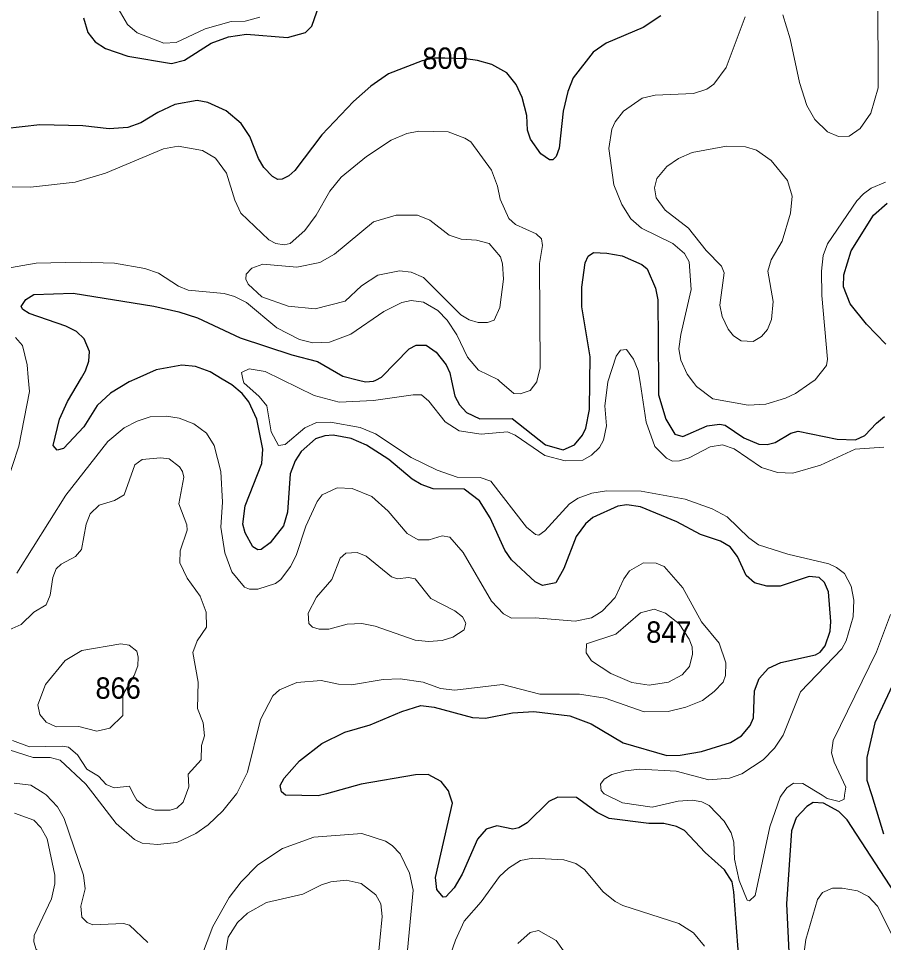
# Model space of a CAD drawing. Extents: x 473.9 to 500, y 7733.1 to 7760.8.
# Drawn here: x 491.405 to 494.647, y 7745.774 to 7749.235 of the extents above; entities that cross this region are included whole.
import ezdxf
from ezdxf.enums import TextEntityAlignment as Align

# ---------------------------------------------------------------- set-up
doc = ezdxf.new("R2010")
doc.units = 0
doc.header["$LTSCALE"] = 0.032
doc.layers.add('1', color=7, linetype='Continuous', lineweight=25)
doc.layers.add('2', color=7, linetype='Continuous', lineweight=13)
doc.layers.add('21', color=7, linetype='Continuous')
doc.layers.add('61', color=7, linetype='Continuous')

msp = doc.modelspace()

# ---------------------------------------------------------------- linework, layer by layer
at = {"layer": '1'}
for points in [[(491.6485, 7749.237), (491.6658, 7749.1829), (491.6928, 7749.1469), (491.7314, 7749.122), (491.8157, 7749.0935), (491.9784, 7749.0661), (492.0273, 7749.0789), (492.1278, 7749.1421), (492.1927, 7749.1664), (492.2598, 7749.176), (492.4135, 7749.1641), (492.4812, 7749.1818), (492.5053, 7749.2059), (492.5318, 7749.2846)], [(493.8124, 7749.2442), (493.7465, 7749.2013), (493.6083, 7749.1419), (493.559, 7749.1081), (493.4839, 7749.0121), (493.464, 7748.9619), (493.4472, 7748.8873), (493.4323, 7748.7494), (493.421, 7748.7179), (493.408, 7748.7051), (493.3951, 7748.7051), (493.3634, 7748.7274), (493.3248, 7748.7834), (493.3129, 7748.8162), (493.31, 7748.8719), (493.2931, 7748.9387), (493.2709, 7748.9876), (493.2359, 7749.031), (493.1799, 7749.0619), (493.1256, 7749.0775), (493.0808, 7749.0839), (493.0034, 7749.0861), (492.964, 7749.0861), (492.9178, 7749.0764), (492.7924, 7749.0273), (492.7257, 7748.9817), (492.6608, 7748.924), (492.5425, 7748.7993), (492.4408, 7748.6655), (492.4182, 7748.6451), (492.3932, 7748.6328), (492.3776, 7748.632), (492.3576, 7748.6428), (492.3247, 7748.6772), (492.3044, 7748.7099), (492.2727, 7748.7924), (492.2403, 7748.8421), (492.1841, 7748.8885), (492.1146, 7748.9196), (492.0753, 7748.9276), (491.992, 7748.9127), (491.9277, 7748.8828), (491.8635, 7748.8439), (491.815, 7748.8261), (491.745, 7748.8216), (491.6461, 7748.8322), (491.4851, 7748.8368), (491.353, 7748.822)], [(494.656, 7748.0154), (494.5833, 7748.0904), (494.5224, 7748.1655), (494.497, 7748.2297), (494.4983, 7748.2751), (494.5264, 7748.3651), (494.6097, 7748.498), (494.6614, 7748.5426)], [(492.5183, 7747.6602), (492.4644, 7747.6136), (492.4428, 7747.5779), (492.424, 7747.5289), (492.4131, 7747.3861), (492.3984, 7747.335), (492.3489, 7747.2707), (492.315, 7747.2465), (492.3022, 7747.2442), (492.2835, 7747.2561), (492.2551, 7747.3082), (492.2457, 7747.3411), (492.2552, 7747.4093), (492.3169, 7747.5684), (492.3212, 7747.6221), (492.2992, 7747.7341), (492.2685, 7747.7991), (492.244, 7747.8302), (492.2056, 7747.8623), (492.1689, 7747.8844), (492.1238, 7747.9116), (492.0685, 7747.9312), (492.0176, 7747.937), (491.9219, 7747.9192), (491.8494, 7747.8869), (491.8207, 7747.8741), (491.7502, 7747.8321), (491.7006, 7747.7853), (491.6503, 7747.7059), (491.5738, 7747.6249), (491.5507, 7747.6183), (491.5355, 7747.6352), (491.5597, 7747.7347), (491.5892, 7747.8002), (491.6412, 7747.8885), (491.6571, 7747.9155), (491.6692, 7747.9508), (491.6713, 7747.9871), (491.6515, 7748.0344), (491.6234, 7748.0625), (491.5832, 7748.0826), (491.4454, 7748.13), (491.4213, 7748.1443), (491.4157, 7748.1561), (491.4332, 7748.1818), (491.4624, 7748.2009), (491.6105, 7748.2064), (491.9123, 7748.1579), (492.0061, 7748.1365), (492.0765, 7748.1131), (492.2366, 7748.039), (492.4303, 7747.9746), (492.5261, 7747.9498), (492.6215, 7747.8957), (492.6801, 7747.8805), (492.706, 7747.8738), (492.7361, 7747.8761), (492.7441, 7747.88), (492.7664, 7747.8909), (492.869, 7747.9977), (492.8958, 7748.0114), (492.9328, 7748.0119), (492.9702, 7747.9852), (493.0087, 7747.9379), (493.0223, 7747.9074), (493.0284, 7747.8778), (493.0403, 7747.82), (493.0578, 7747.7882), (493.0842, 7747.7592), (493.1347, 7747.7354), (493.255, 7747.7362), (493.381, 7747.6381), (493.4469, 7747.6189), (493.489, 7747.6377), (493.5192, 7747.6743), (493.5322, 7747.6999), (493.5457, 7747.7707), (493.547, 7747.8739), (493.5482, 7747.9672), (493.5169, 7748.1544), (493.5169, 7748.2281), (493.5288, 7748.32), (493.54, 7748.3446), (493.5598, 7748.3585), (493.6105, 7748.3564), (493.6675, 7748.3457), (493.7411, 7748.3134), (493.7611, 7748.2972), (493.7924, 7748.2247), (493.8014, 7748.1807), (493.804, 7747.8719), (493.8044, 7747.8257), (493.8311, 7747.7346), (493.865, 7747.6783), (493.8952, 7747.6698), (493.986, 7747.7094), (494.0322, 7747.716), (494.0539, 7747.7122), (494.1233, 7747.6641), (494.1806, 7747.641)], [(494.1806, 7747.641), (494.2107, 7747.6397), (494.2408, 7747.647), (494.3005, 7747.6817), (494.3275, 7747.6894), (494.4741, 7747.6596), (494.5427, 7747.6565), (494.5774, 7747.6724), (494.6204, 7747.7197), (494.6508, 7747.7437)], [(493.8245, 7746.2202), (493.7672, 7746.2202), (493.6196, 7746.2389), (493.5737, 7746.2612), (493.497, 7746.3167), (493.4263, 7746.3185), (493.3934, 7746.3019), (493.3119, 7746.222), (493.2802, 7746.2032), (493.2576, 7746.1989), (493.1986, 7746.2108), (493.1577, 7746.1987), (493.1252, 7746.1612), (493.0676, 7746.0296), (493.0383, 7745.9789), (493.0074, 7745.945), (492.9969, 7745.944), (492.9728, 7745.9724), (492.9687, 7746.0176), (493.0319, 7746.2954), (493.0207, 7746.3299), (493.0167, 7746.3422), (492.9891, 7746.3773), (492.9403, 7746.4037), (492.8934, 7746.4016), (492.69, 7746.3665), (492.5593, 7746.3313), (492.5284, 7746.323), (492.4057, 7746.3257), (492.3985, 7746.3318), (492.3912, 7746.3379), (492.3858, 7746.3626), (492.4008, 7746.3893), (492.4592, 7746.4542), (492.5427, 7746.5193), (492.6279, 7746.562), (492.7237, 7746.5892), (492.8418, 7746.6392), (492.9137, 7746.6611), (492.9632, 7746.6558), (493.1065, 7746.6168), (493.1555, 7746.6147), (493.2571, 7746.6338), (493.3362, 7746.6393), (493.4716, 7746.6231), (493.552, 7746.5925), (493.671, 7746.5218), (493.8354, 7746.4747), (493.885, 7746.4755), (493.9653, 7746.4893), (494.0744, 7746.523), (494.1155, 7746.5476), (494.1474, 7746.5864), (494.1601, 7746.6159), (494.1642, 7746.7165), (494.1812, 7746.7628), (494.2158, 7746.8016), (494.2621, 7746.8227), (494.3924, 7746.8518), (494.41, 7746.8618), (494.4289, 7746.8846), (494.4468, 7746.9403), (494.4495, 7746.9763), (494.4411, 7747.0875), (494.4264, 7747.123), (494.4059, 7747.1408), (494.368, 7747.1452), (494.2596, 7747.1091), (494.2094, 7747.1084), (494.1637, 7747.1206), (494.1324, 7747.149), (494.1006, 7747.2203), (494.0723, 7747.2559), (494.036, 7747.2767), (493.9611, 7747.302), (493.873, 7747.3502), (493.7363, 7747.4064), (493.6859, 7747.4129), (493.6521, 7747.4079), (493.5574, 7747.3661), (493.5299, 7747.3422), (493.4952, 7747.2947), (493.4496, 7747.1745), (493.4188, 7747.1216), (493.3696, 7747.1112), (493.342, 7747.1243), (493.2535, 7747.2076), (493.2284, 7747.243), (493.1736, 7747.3651), (493.1329, 7747.4277), (493.076, 7747.4724), (492.9597, 7747.4733), (492.9143, 7747.4889), (492.8812, 7747.5094), (492.7928, 7747.5825), (492.7102, 7747.6369), (492.6519, 7747.6615), (492.5852, 7747.6736), (492.5539, 7747.6714), (492.5183, 7747.6602)], [(494.7185, 7746.8184), (494.6146, 7746.5974), (494.5847, 7746.4673), (494.585, 7746.3826), (494.6029, 7746.3251), (494.6475, 7746.1816)], [(494.6883, 7745.9609), (494.5113, 7746.2331), (494.4798, 7746.2651), (494.4218, 7746.2954), (494.3842, 7746.2985), (494.3597, 7746.284), (494.3204, 7746.2404), (494.3027, 7746.1926), (494.2831, 7745.9189), (494.2975, 7745.6355)], [(494.1047, 7745.7143), (494.0868, 7745.9633), (494.0795, 7746.0007), (494.0516, 7746.0466), (493.9789, 7746.1114), (493.9011, 7746.1939), (493.8714, 7746.2085), (493.8245, 7746.2202)]]:
    msp.add_lwpolyline(points, dxfattribs=at)
at = {"layer": '2'}
for points in [[(494.6256, 7749.3321), (494.6272, 7748.9751), (494.5991, 7748.8807), (494.5594, 7748.8222), (494.5183, 7748.7943), (494.4781, 7748.7931), (494.4372, 7748.8109), (494.3904, 7748.8565), (494.3601, 7748.9091), (494.3323, 7748.9955), (494.2975, 7749.1584), (494.2695, 7749.2484)], [(492.3095, 7749.24), (492.2549, 7749.2242), (492.2029, 7749.2236), (492.1053, 7749.1959), (491.9964, 7749.1448), (491.9503, 7749.142), (491.8504, 7749.1805), (491.8134, 7749.2123), (491.7707, 7749.2872)], [(494.1292, 7749.2415), (494.0579, 7749.0508), (494.0114, 7748.9889), (493.9848, 7748.9696), (493.9352, 7748.9533), (493.7916, 7748.9478), (493.7433, 7748.9359), (493.6729, 7748.8875), (493.6412, 7748.8476), (493.6297, 7748.8197), (493.6174, 7748.7479), (493.6362, 7748.6112), (493.667, 7748.5383)], [(491.3822, 7748.6045), (491.4508, 7748.6029), (491.6179, 7748.6222), (491.731, 7748.6561), (491.9488, 7748.7461), (492.0044, 7748.7571), (492.0946, 7748.7402), (492.1441, 7748.7118), (492.1854, 7748.6551), (492.2166, 7748.5543), (492.2384, 7748.5055), (492.3433, 7748.4054), (492.3696, 7748.3915), (492.4012, 7748.3875), (492.4237, 7748.3922), (492.4785, 7748.4411), (492.5214, 7748.4976), (492.5721, 7748.5882), (492.6151, 7748.6402), (492.7093, 7748.7179), (492.8026, 7748.7792), (492.861, 7748.8044), (492.9061, 7748.8134), (493.0159, 7748.8107), (493.0786, 7748.787), (493.1011, 7748.7725), (493.1783, 7748.6672), (493.2008, 7748.6069), (493.2105, 7748.5582), (493.2436, 7748.4857), (493.2683, 7748.4634), (493.3451, 7748.4286), (493.3655, 7748.4096), (493.3696, 7748.385), (493.3584, 7748.3169), (493.36, 7747.9262), (493.3477, 7747.8754), (493.3474, 7747.8742), (493.3233, 7747.8415), (493.2851, 7747.8296), (493.2614, 7747.8308), (493.2079, 7747.8765), (493.2013, 7747.8821), (493.1293, 7747.9177), (493.0885, 7747.966), (493.0481, 7748.0505), (493.0119, 7748.1052), (492.9771, 7748.1406), (492.9232, 7748.1718), (492.8771, 7748.1784), (492.8418, 7748.1717), (492.7743, 7748.1378), (492.6515, 7748.0525), (492.5716, 7748.023), (492.5084, 7748.02), (492.4585, 7748.0325), (492.3737, 7748.0757), (492.2601, 7748.1716), (492.2147, 7748.1936), (492.1765, 7748.2042), (492.0416, 7748.217), (492.0057, 7748.2318), (491.9297, 7748.2812), (491.879, 7748.2989), (491.7655, 7748.3182), (491.6368, 7748.3223), (491.4712, 7748.3183), (491.3511, 7748.2972)], [(493.667, 7748.5383), (493.7003, 7748.4847), (493.7401, 7748.4491), (493.858, 7748.3925), (493.9019, 7748.3546), (493.9195, 7748.3229), (493.9269, 7748.2193), (493.8874, 7748.0516), (493.8804, 7747.9979), (493.8876, 7747.9545), (493.9119, 7747.9023), (493.9357, 7747.8709), (493.9466, 7747.8564), (494.007, 7747.8108), (494.1394, 7747.787), (494.2061, 7747.7905), (494.2804, 7747.8122), (494.318, 7747.8308), (494.3705, 7747.8675), (494.3912, 7747.882), (494.4333, 7747.9352), (494.4374, 7747.9588), (494.4158, 7748.1974), (494.415, 7748.288), (494.4211, 7748.3468), (494.4373, 7748.391), (494.5472, 7748.5519), (494.5718, 7748.5786), (494.6014, 7748.5988), (494.6552, 7748.6218)], [(491.3939, 7748.0397), (491.4207, 7748.0103), (491.4378, 7747.9379), (491.442, 7747.89), (491.4466, 7747.8377), (491.4063, 7747.6325), (491.3105, 7747.3436)], [(494.6479, 7747.6297), (494.5414, 7747.6222), (494.411, 7747.5618), (494.3072, 7747.532), (494.2494, 7747.5348), (494.1894, 7747.5532), (494.0874, 7747.6234), (494.0441, 7747.6379), (493.9973, 7747.6303), (493.9191, 7747.5896), (493.8824, 7747.5776), (493.8566, 7747.5771), (493.8341, 7747.5878), (493.7904, 7747.6323), (493.7573, 7747.7235), (493.735, 7747.8724), (493.7283, 7747.917), (493.7109, 7747.9588), (493.6839, 7747.9953), (493.6612, 7747.9929), (493.6449, 7747.9698), (493.6143, 7747.8742), (493.6142, 7747.8733), (493.6029, 7747.7847), (493.6085, 7747.7086), (493.598, 7747.6549), (493.5825, 7747.6286), (493.5533, 7747.5987), (493.5204, 7747.5806), (493.4536, 7747.5782), (493.378, 7747.598), (493.2674, 7747.6739), (493.2384, 7747.6869), (493.1399, 7747.6774), (493.0566, 7747.6908), (493.0051, 7747.7237), (492.9431, 7747.8017), (492.9158, 7747.8247), (492.8841, 7747.8253), (492.7365, 7747.8035), (492.6076, 7747.7981), (492.5134, 7747.8231), (492.3913, 7747.8827), (492.3293, 7747.913), (492.2694, 7747.9226), (492.2409, 7747.9088), (492.2468, 7747.8838), (492.25, 7747.8706), (492.3073, 7747.8191), (492.3358, 7747.7847), (492.3526, 7747.6861), (492.3799, 7747.6349), (492.4052, 7747.6393), (492.4784, 7747.702), (492.5218, 7747.7219), (492.5747, 7747.7224), (492.6858, 7747.7025), (492.7432, 7747.6787), (492.8766, 7747.5905), (492.9747, 7747.5437), (493.0496, 7747.5173)], [(491.3989, 7747.1574), (491.5835, 7747.4496), (491.74, 7747.6509), (491.8018, 7747.7018), (491.8497, 7747.727), (491.8989, 7747.7425), (491.9606, 7747.745), (492.0077, 7747.7381), (492.0629, 7747.7165), (492.1106, 7747.6814), (492.1392, 7747.6361), (492.1636, 7747.5386), (492.1694, 7747.4234), (492.1637, 7747.3291), (492.1784, 7747.2331), (492.2052, 7747.1623), (492.2525, 7747.1055), (492.2709, 7747.098), (492.3026, 7747.0976), (492.3689, 7747.1184), (492.3887, 7747.134), (492.425, 7747.1822), (492.4467, 7747.2241), (492.4825, 7747.3339), (492.5243, 7747.4255), (492.5437, 7747.4502), (492.5993, 7747.4773), (492.6563, 7747.4747), (492.7296, 7747.4448), (492.7912, 7747.3901), (492.8627, 7747.3065), (492.9033, 7747.2826), (492.9442, 7747.2817), (492.9929, 7747.2971), (493.0222, 7747.2926), (493.0723, 7747.2353), (493.1776, 7747.0527), (493.2226, 7747.0045), (493.2534, 7746.9887), (493.3423, 7746.9899), (493.4914, 7746.978), (493.5524, 7746.9906), (493.5933, 7747.0155), (493.6421, 7747.0666), (493.6737, 7747.1358), (493.6954, 7747.1662), (493.7476, 7747.1957), (493.7953, 7747.1951), (493.8248, 7747.1829), (493.8957, 7747.1029), (493.9657, 7746.9757), (494.0315, 7746.8954), (494.0564, 7746.8209), (494.0555, 7746.7738), (494.0458, 7746.7497), (494.0129, 7746.7143), (493.9684, 7746.68), (493.9068, 7746.6556), (493.8398, 7746.6396), (493.7508, 7746.6379), (493.6046, 7746.6893), (493.508, 7746.7037), (493.3589, 7746.7039), (493.2196, 7746.7399), (493.0406, 7746.7191), (492.9871, 7746.7251), (492.9216, 7746.7494), (492.8364, 7746.7616), (492.7721, 7746.7585), (492.6536, 7746.7392), (492.6049, 7746.7415), (492.5394, 7746.7552), (492.4489, 7746.7483), (492.3833, 7746.7205), (492.3588, 7746.698), (492.3128, 7746.6096), (492.2635, 7746.4124), (492.2239, 7746.3323), (492.2229, 7746.3303), (492.1709, 7746.2673), (492.1166, 7746.2146), (492.0696, 7746.182)], [(491.5472, 7747.174), (491.566, 7747.1913), (491.6197, 7747.2196), (491.642, 7747.2455), (491.6586, 7747.3408), (491.6739, 7747.38), (491.7079, 7747.4121), (491.7648, 7747.4291), (491.801, 7747.4508), (491.8416, 7747.5636), (491.8689, 7747.5825), (491.9375, 7747.5899), (491.9702, 7747.5851), (492.0093, 7747.556), (492.0204, 7747.5387), (492.0245, 7747.5166), (492.0062, 7747.4175), (492.0364, 7747.3387), (492.0374, 7747.3183), (492.0113, 7747.2411), (492.0104, 7747.1956), (492.0377, 7747.1381), (492.0867, 7747.0707), (492.109, 7747.0117), (492.1103, 7746.9548), (492.0755, 7746.9041), (492.0591, 7746.8606), (492.0792, 7746.7496), (492.0769, 7746.6508), (492.0976, 7746.5974), (492.1025, 7746.5481), (492.0914, 7746.5124), (492.0897, 7746.4583), (492.0418, 7746.4045), (492.0436, 7746.3572), (492.0346, 7746.3329), (492.0221, 7746.2994), (491.9991, 7746.2772), (491.9745, 7746.2694), (491.9166, 7746.2701), (491.8856, 7746.2801), (491.8484, 7746.3067), (491.8346, 7746.3335), (491.8212, 7746.3596), (491.7645, 7746.3533), (491.7346, 7746.3662), (491.7049, 7746.3969), (491.6619, 7746.4229), (491.6263, 7746.4767), (491.5934, 7746.5057), (491.5687, 7746.51), (491.4462, 7746.5069), (491.3827, 7746.5306)], [(493.0496, 7747.5173), (493.1359, 7747.5159), (493.1751, 7747.5021), (493.309, 7747.33), (493.3433, 7747.3017), (493.3559, 7747.2998), (493.3781, 7747.3153), (493.4707, 7747.4173), (493.5028, 7747.4383), (493.5544, 7747.4564), (493.6093, 7747.466), (493.7389, 7747.4644), (493.9036, 7747.4346), (494.0049, 7747.3984), (494.0611, 7747.3679), (494.1427, 7747.2898), (494.1791, 7747.2639), (494.2884, 7747.2285), (494.4417, 7747.192), (494.4712, 7747.1789), (494.5007, 7747.1558), (494.5256, 7747.1088), (494.5363, 7747.0557), (494.533, 7746.9934), (494.5073, 7746.904), (494.4905, 7746.8734), (494.3361, 7746.7124), (494.2718, 7746.5503), (494.2392, 7746.5015), (494.196, 7746.4581), (494.1169, 7746.4061), (494.0706, 7746.3899), (493.9924, 7746.3839), (493.8696, 7746.4162), (493.7345, 7746.423), (493.6789, 7746.4172), (493.6297, 7746.4034), (493.6006, 7746.3861), (493.5863, 7746.3677), (493.5888, 7746.3438), (493.5998, 7746.3308), (493.6052, 7746.3282), (493.6691, 7746.2966), (493.7799, 7746.2809), (493.8778, 7746.3033), (493.9308, 7746.3075), (493.9668, 7746.3005), (493.9935, 7746.2873), (494.0503, 7746.2291), (494.0767, 7746.1848), (494.0869, 7746.1498), (494.0894, 7746.0866), (494.106, 7746.0057), (494.1359, 7745.9329), (494.1448, 7745.9304), (494.1661, 7745.9503), (494.2213, 7746.2067), (494.2594, 7746.3181), (494.2653, 7746.3262), (494.2854, 7746.3536), (494.3105, 7746.3708), (494.3455, 7746.3701), (494.417, 7746.3257), (494.4359, 7746.314), (494.4813, 7746.3026), (494.4998, 7746.311), (494.5016, 7746.3254), (494.5055, 7746.3562), (494.4617, 7746.4493), (494.4523, 7746.4848), (494.4584, 7746.5309), (494.6215, 7746.8623), (494.6739, 7747.0026)], [(491.3596, 7746.9398), (491.415, 7746.9652), (491.4635, 7747.0117), (491.5087, 7747.0382), (491.5245, 7747.0745), (491.5344, 7747.1414), (491.5472, 7747.174)], [(492.0696, 7746.182), (491.9991, 7746.1489), (491.9263, 7746.141), (491.8689, 7746.1464), (491.8401, 7746.16), (491.7718, 7746.2203), (491.6836, 7746.3339), (491.6579, 7746.367), (491.562, 7746.4564), (491.5243, 7746.4665), (491.4599, 7746.4674), (491.3398, 7746.506)], [(491.3892, 7746.3709), (491.4519, 7746.3632), (491.498, 7746.3345), (491.5093, 7746.3275), (491.5512, 7746.2817), (491.5767, 7746.2382), (491.6487, 7746.026), (491.6555, 7745.9756), (491.639, 7745.9097), (491.6427, 7745.8693), (491.6624, 7745.849), (491.6835, 7745.8397), (491.7986, 7745.845), (491.8217, 7745.8391), (491.8896, 7745.7736)], [(491.3902, 7746.2583), (491.4636, 7746.232), (491.4895, 7746.2048), (491.5126, 7746.1622), (491.5413, 7746.026), (491.5413, 7745.9938), (491.5286, 7745.9381), (491.4641, 7745.8003), (491.4635, 7745.7762), (491.472, 7745.7484), (491.5066, 7745.7218)], [(492.0912, 7745.722), (492.1333, 7745.8346), (492.1949, 7745.9425), (492.2405, 7746.0014), (492.3029, 7746.0653), (492.3947, 7746.1263), (492.5127, 7746.1682), (492.6922, 7746.1828), (492.7806, 7746.1533), (492.8053, 7746.1377), (492.8358, 7746.1064), (492.8714, 7746.0335), (492.8849, 7745.9703), (492.8544, 7745.6534)], [(492.99, 7745.6274), (493.0433, 7745.7826), (493.0756, 7745.8539), (493.1392, 7745.9259), (493.2086, 7746.0208), (493.2415, 7746.0527), (493.2867, 7746.0806), (493.3327, 7746.0894), (493.4486, 7746.0843), (493.4941, 7746.07), (493.527, 7746.0481), (493.5965, 7745.964), (493.6412, 7745.9274), (493.6698, 7745.9131), (493.8799, 7745.8457), (493.9346, 7745.8102), (493.9769, 7745.7607)], [(492.183, 7745.7403), (492.1908, 7745.7939), (492.2265, 7745.849), (492.2638, 7745.8841), (492.3347, 7745.9234), (492.4708, 7745.9554), (492.541, 7745.9904), (492.5754, 7746.001), (492.6338, 7746.0075), (492.6896, 7745.9945), (492.745, 7745.9528), (492.7628, 7745.9193), (492.7683, 7745.8711), (492.7515, 7745.6921)], [(494.3483, 7745.7296), (494.3565, 7745.7858), (494.4, 7745.9349), (494.419, 7745.9612), (494.4558, 7745.9775)], [(494.4558, 7745.9775), (494.492, 7745.9779), (494.5495, 7745.9674), (494.5912, 7745.9458), (494.6248, 7745.9096), (494.6797, 7745.8018)], [(493.2765, 7745.7703), (493.3226, 7745.8118), (493.3547, 7745.8193), (493.4208, 7745.782), (493.4818, 7745.6959)]]:
    msp.add_lwpolyline(points, dxfattribs=at)
for points in [[(494.2275, 7748.1077), (494.234, 7748.1743), (494.2135, 7748.2887), (494.2261, 7748.3303), (494.2677, 7748.4011), (494.2992, 7748.5061), (494.3047, 7748.5699), (494.2879, 7748.6278), (494.226, 7748.7026), (494.1715, 7748.7414), (494.1294, 7748.7542), (494.0586, 7748.7571), (493.9303, 7748.7334), (493.8795, 7748.7105), (493.8357, 7748.6805), (493.798, 7748.6357), (493.7887, 7748.6009), (493.7948, 7748.5628), (493.8285, 7748.5173), (493.9159, 7748.4499), (493.9827, 7748.3662), (494.04, 7748.3074), (494.0498, 7748.2825), (494.0339, 7748.1613), (494.0431, 7748.1191), (494.0654, 7748.0708), (494.0854, 7748.0457), (494.1137, 7748.0275), (494.1589, 7748.0256), (494.1903, 7748.0436), (494.2126, 7748.0696)], [(493.0637, 7748.1253), (492.9232, 7748.2649), (492.8771, 7748.2845), (492.8339, 7748.2893), (492.7522, 7748.274), (492.6908, 7748.2341), (492.6297, 7748.1759), (492.5176, 7748.1478), (492.4163, 7748.1571), (492.3174, 7748.1923), (492.266, 7748.2397), (492.2572, 7748.259), (492.2585, 7748.2777), (492.2802, 7748.2999), (492.3216, 7748.3143), (492.4483, 7748.3038), (492.5346, 7748.3212), (492.5897, 7748.3522), (492.7353, 7748.4734), (492.8203, 7748.4984), (492.9012, 7748.498), (492.9468, 7748.4789), (493.0191, 7748.423), (493.0648, 7748.4083), (493.122, 7748.4042), (493.1697, 7748.3917), (493.2118, 7748.3419), (493.2193, 7748.3158), (493.2225, 7748.2579), (493.2092, 7748.1523), (493.1885, 7748.1055), (493.1633, 7748.0967), (493.1281, 7748.0959), (493.0942, 7748.1062)], [(492.9937, 7746.9055), (493.0331, 7746.9173), (493.0757, 7746.9454), (493.0825, 7746.9705), (493.0698, 7746.9941), (493.0403, 7747.016), (492.9504, 7747.0626), (492.8916, 7747.1361), (492.8669, 7747.1411), (492.8262, 7747.1364), (492.8032, 7747.1431), (492.7084, 7747.2206), (492.675, 7747.2348), (492.6326, 7747.2319), (492.6114, 7747.2138), (492.5793, 7747.134), (492.5227, 7747.0675), (492.4915, 7747.0075), (492.4932, 7746.9693), (492.5068, 7746.9554), (492.5318, 7746.947), (492.5679, 7746.948), (492.637, 7746.9667), (492.6926, 7746.9693), (492.7426, 7746.9594), (492.8916, 7746.9058), (492.9419, 7746.9015)], [(493.7693, 7746.7377), (493.8414, 7746.7485), (493.8921, 7746.7771), (493.9198, 7746.8081), (493.9308, 7746.8541), (493.9297, 7746.8814), (493.9195, 7746.9105), (493.8818, 7746.9674), (493.8299, 7747.008), (493.7878, 7747.0221), (493.7364, 7747.0085), (493.6439, 7746.9291), (493.5338, 7746.8922), (493.5335, 7746.8587), (493.553, 7746.8293), (493.6248, 7746.782), (493.7043, 7746.7473)], [(491.4849, 7746.6278), (491.4774, 7746.6645), (491.5069, 7746.7399), (491.5801, 7746.83), (491.6423, 7746.8673), (491.7885, 7746.8927), (491.8201, 7746.8876), (491.8484, 7746.8652), (491.8541, 7746.8428), (491.8524, 7746.8102), (491.8393, 7746.7746), (491.7971, 7746.7012), (491.796, 7746.6239), (491.748, 7746.5768), (491.6994, 7746.5655), (491.6314, 7746.5831), (491.5465, 7746.5812), (491.5092, 7746.5988)]]:
    msp.add_lwpolyline(points, close=True, dxfattribs=at)

# ---------------------------------------------------------------- texts
at = {"layer": '21', "width": 0.95}
for s, p in [('847', (493.758, 7746.8968)), ('866', (491.6942, 7746.6871))]:
    msp.add_text(s, height=0.08, dxfattribs=at).set_placement(p)
at = {"layer": '61', "width": 0.95}
msp.add_text('800', height=0.08, rotation=0.637, dxfattribs=at).set_placement((493.0043, 7749.0462), align=Align.CENTER)

doc.saveas('drawing.dxf')
